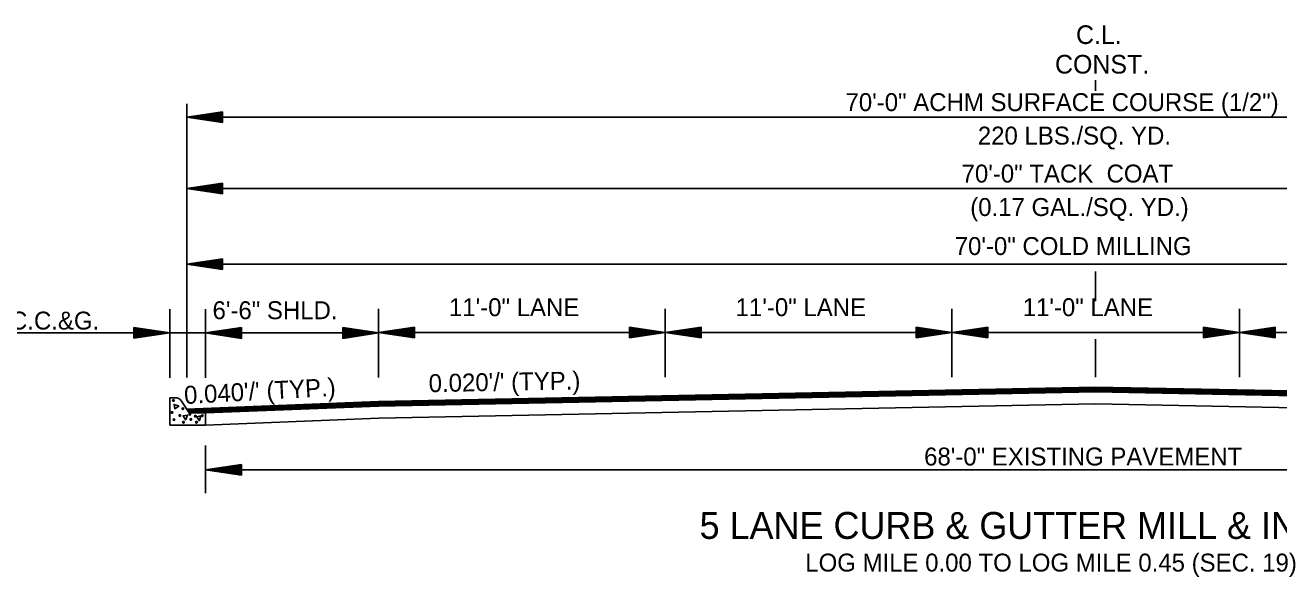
# Model space of a CAD drawing. Extents: x 2263886 to 2266026, y -3122850 to -3121850.
# Drawn here: x 2265743.6 to 2265796, y -3122269.4 to -3122246.3 of the extents above; entities that cross this region are included whole.
import ezdxf

# ---------------------------------------------------------------- set-up
doc = ezdxf.new("R2010")
doc.units = 0
doc.layers.add('R_Border Prem', color=7, linetype='Continuous')

msp = doc.modelspace()

# ---------------------------------------------------------------- linework, layer by layer
at = {"layer": 'R_Border Prem'}
for p, q in [((2265788.36, -3122249.01), (2265788.36, -3122248.568)), ((2265750.341, -3122249.559), (2265750.341, -3122261.007)), ((2265751.841, -3122249.882), (2265750.341, -3122250.107)), ((2265750.341, -3122250.107), (2265826.106, -3122250.107)), ((2265751.841, -3122250.332), (2265750.341, -3122250.107)), ((2265751.841, -3122249.92), (2265750.592, -3122250.107)), ((2265751.841, -3122250.295), (2265750.592, -3122250.107)), ((2265751.841, -3122249.958), (2265750.85, -3122250.107)), ((2265751.841, -3122250.257), (2265750.85, -3122250.107)), ((2265751.841, -3122249.996), (2265751.099, -3122250.107)), ((2265751.841, -3122250.219), (2265751.099, -3122250.107)), ((2265751.841, -3122250.034), (2265751.354, -3122250.107)), ((2265751.841, -3122250.18), (2265751.354, -3122250.107)), ((2265751.841, -3122250.072), (2265751.604, -3122250.107)), ((2265751.841, -3122250.143), (2265751.604, -3122250.107)), ((2265751.841, -3122250.332), (2265751.841, -3122249.882)), ((2265751.841, -3122252.871), (2265750.341, -3122253.096)), ((2265751.841, -3122252.909), (2265750.592, -3122253.096)), ((2265751.841, -3122252.947), (2265750.85, -3122253.096)), ((2265751.841, -3122252.985), (2265751.099, -3122253.096)), ((2265751.841, -3122253.321), (2265751.841, -3122252.871)), ((2265751.841, -3122253.321), (2265750.341, -3122253.096)), ((2265750.341, -3122253.096), (2265826.106, -3122253.096)), ((2265751.841, -3122253.284), (2265750.592, -3122253.096)), ((2265751.841, -3122253.246), (2265750.85, -3122253.096)), ((2265751.841, -3122253.208), (2265751.099, -3122253.096)), ((2265751.841, -3122253.023), (2265751.354, -3122253.096)), ((2265751.841, -3122253.169), (2265751.354, -3122253.096)), ((2265751.841, -3122253.061), (2265751.604, -3122253.096)), ((2265751.841, -3122253.132), (2265751.604, -3122253.096)), ((2265751.841, -3122256.032), (2265750.341, -3122256.257)), ((2265751.841, -3122256.069), (2265750.592, -3122256.257)), ((2265751.841, -3122256.107), (2265750.85, -3122256.257)), ((2265751.841, -3122256.145), (2265751.099, -3122256.257)), ((2265751.841, -3122256.482), (2265751.841, -3122256.032)), ((2265750.341, -3122256.257), (2265826.106, -3122256.257)), ((2265751.841, -3122256.482), (2265750.341, -3122256.257)), ((2265751.841, -3122256.444), (2265750.592, -3122256.257)), ((2265751.841, -3122256.406), (2265750.85, -3122256.257)), ((2265751.841, -3122256.368), (2265751.099, -3122256.257)), ((2265751.841, -3122256.183), (2265751.354, -3122256.257)), ((2265751.841, -3122256.329), (2265751.354, -3122256.257)), ((2265751.841, -3122256.221), (2265751.604, -3122256.257)), ((2265751.841, -3122256.292), (2265751.604, -3122256.257)), ((2265788.36, -3122257.813), (2265788.36, -3122256.568)), ((2265749.631, -3122261.023), (2265749.631, -3122258.151)), ((2265751.131, -3122261.023), (2265751.131, -3122258.151)), ((2265758.367, -3122260.99), (2265758.367, -3122258.135)), ((2265758.367, -3122261.007), (2265758.367, -3122258.135)), ((2265770.367, -3122260.99), (2265770.367, -3122258.135)), ((2265782.36, -3122259.125), (2265782.36, -3122258.135)), ((2265782.36, -3122260.99), (2265782.36, -3122258.135)), ((2265794.386, -3122260.99), (2265794.386, -3122258.135)), ((2265751.131, -3122259.14), (2265738.198, -3122259.14)), ((2265748.13, -3122258.915), (2265749.63, -3122259.14)), ((2265748.13, -3122258.915), (2265748.13, -3122259.365)), ((2265748.13, -3122258.953), (2265749.38, -3122259.14)), ((2265748.13, -3122258.991), (2265749.122, -3122259.14)), ((2265748.13, -3122259.029), (2265748.872, -3122259.14)), ((2265748.13, -3122259.068), (2265748.618, -3122259.14)), ((2265748.13, -3122259.105), (2265748.367, -3122259.14)), ((2265748.13, -3122259.365), (2265749.63, -3122259.14)), ((2265748.13, -3122259.214), (2265748.618, -3122259.14)), ((2265748.13, -3122259.29), (2265749.122, -3122259.14)), ((2265748.13, -3122259.328), (2265749.38, -3122259.14)), ((2265748.13, -3122259.252), (2265748.872, -3122259.14)), ((2265748.13, -3122259.176), (2265748.367, -3122259.14)), ((2265752.631, -3122258.917), (2265751.131, -3122259.142)), ((2265758.367, -3122259.142), (2265751.131, -3122259.142)), ((2265752.631, -3122259.367), (2265751.131, -3122259.142)), ((2265752.631, -3122258.954), (2265751.382, -3122259.142)), ((2265752.631, -3122259.329), (2265751.382, -3122259.142)), ((2265752.631, -3122258.992), (2265751.64, -3122259.142)), ((2265752.631, -3122259.291), (2265751.64, -3122259.142)), ((2265752.631, -3122259.03), (2265751.89, -3122259.142)), ((2265752.631, -3122259.253), (2265751.89, -3122259.142)), ((2265752.631, -3122259.068), (2265752.144, -3122259.142)), ((2265752.631, -3122259.214), (2265752.144, -3122259.142)), ((2265752.631, -3122259.106), (2265752.394, -3122259.142)), ((2265752.631, -3122259.177), (2265752.394, -3122259.142)), ((2265752.631, -3122259.367), (2265752.631, -3122258.917)), ((2265756.867, -3122258.917), (2265758.367, -3122259.142)), ((2265756.867, -3122258.917), (2265756.867, -3122259.367)), ((2265756.867, -3122258.954), (2265758.117, -3122259.142)), ((2265756.867, -3122258.992), (2265757.859, -3122259.142)), ((2265756.867, -3122259.03), (2265757.609, -3122259.142)), ((2265756.867, -3122259.069), (2265757.355, -3122259.142)), ((2265756.867, -3122259.106), (2265757.104, -3122259.142)), ((2265756.867, -3122259.367), (2265758.367, -3122259.142)), ((2265756.867, -3122259.215), (2265757.355, -3122259.142)), ((2265756.867, -3122259.291), (2265757.859, -3122259.142)), ((2265756.867, -3122259.329), (2265758.117, -3122259.142)), ((2265756.867, -3122259.253), (2265757.609, -3122259.142)), ((2265756.867, -3122259.177), (2265757.104, -3122259.142)), ((2265759.867, -3122258.9), (2265758.367, -3122259.125)), ((2265770.367, -3122259.125), (2265758.367, -3122259.125)), ((2265759.867, -3122259.35), (2265758.367, -3122259.125)), ((2265759.867, -3122258.937), (2265758.618, -3122259.125)), ((2265759.867, -3122259.312), (2265758.618, -3122259.125)), ((2265759.867, -3122258.975), (2265758.876, -3122259.125)), ((2265759.867, -3122259.274), (2265758.876, -3122259.125)), ((2265759.867, -3122259.013), (2265759.125, -3122259.125)), ((2265759.867, -3122259.236), (2265759.125, -3122259.125)), ((2265759.867, -3122259.051), (2265759.38, -3122259.125)), ((2265759.867, -3122259.197), (2265759.38, -3122259.125)), ((2265759.867, -3122259.089), (2265759.63, -3122259.125)), ((2265759.867, -3122259.16), (2265759.63, -3122259.125)), ((2265759.867, -3122259.35), (2265759.867, -3122258.9)), ((2265768.867, -3122258.9), (2265770.367, -3122259.125)), ((2265768.867, -3122258.9), (2265768.867, -3122259.35)), ((2265768.867, -3122258.937), (2265770.117, -3122259.125)), ((2265768.867, -3122258.975), (2265769.859, -3122259.125)), ((2265768.867, -3122259.013), (2265769.609, -3122259.125)), ((2265768.867, -3122259.052), (2265769.355, -3122259.125)), ((2265768.867, -3122259.089), (2265769.104, -3122259.125)), ((2265768.867, -3122259.35), (2265770.367, -3122259.125)), ((2265768.867, -3122259.198), (2265769.355, -3122259.125)), ((2265768.867, -3122259.274), (2265769.859, -3122259.125)), ((2265768.867, -3122259.312), (2265770.117, -3122259.125)), ((2265768.867, -3122259.236), (2265769.609, -3122259.125)), ((2265768.867, -3122259.16), (2265769.104, -3122259.125)), ((2265771.867, -3122258.9), (2265770.367, -3122259.125)), ((2265782.36, -3122259.125), (2265770.367, -3122259.125)), ((2265771.867, -3122259.35), (2265770.367, -3122259.125)), ((2265771.867, -3122258.937), (2265770.618, -3122259.125)), ((2265771.867, -3122259.312), (2265770.618, -3122259.125)), ((2265771.867, -3122258.975), (2265770.876, -3122259.125)), ((2265771.867, -3122259.274), (2265770.876, -3122259.125)), ((2265771.867, -3122259.013), (2265771.125, -3122259.125)), ((2265771.867, -3122259.236), (2265771.125, -3122259.125)), ((2265771.867, -3122259.051), (2265771.38, -3122259.125)), ((2265771.867, -3122259.197), (2265771.38, -3122259.125)), ((2265771.867, -3122259.089), (2265771.63, -3122259.125)), ((2265771.867, -3122259.16), (2265771.63, -3122259.125)), ((2265771.867, -3122259.35), (2265771.867, -3122258.9)), ((2265780.86, -3122258.9), (2265782.36, -3122259.125)), ((2265780.86, -3122258.9), (2265780.86, -3122259.35)), ((2265780.86, -3122258.937), (2265782.109, -3122259.125)), ((2265780.86, -3122258.975), (2265781.851, -3122259.125)), ((2265780.86, -3122259.013), (2265781.602, -3122259.125)), ((2265780.86, -3122259.052), (2265781.347, -3122259.125)), ((2265780.86, -3122259.089), (2265781.097, -3122259.125)), ((2265780.86, -3122259.35), (2265782.36, -3122259.125)), ((2265780.86, -3122259.198), (2265781.347, -3122259.125)), ((2265780.86, -3122259.274), (2265781.851, -3122259.125)), ((2265780.86, -3122259.312), (2265782.109, -3122259.125)), ((2265780.86, -3122259.236), (2265781.602, -3122259.125)), ((2265780.86, -3122259.16), (2265781.097, -3122259.125)), ((2265782.36, -3122260.99), (2265782.36, -3122259.125)), ((2265794.386, -3122259.125), (2265782.36, -3122259.125)), ((2265783.867, -3122258.9), (2265782.367, -3122259.125)), ((2265783.867, -3122259.35), (2265782.367, -3122259.125)), ((2265783.867, -3122258.937), (2265782.618, -3122259.125)), ((2265783.867, -3122259.312), (2265782.618, -3122259.125)), ((2265783.867, -3122258.975), (2265782.876, -3122259.125)), ((2265783.867, -3122259.274), (2265782.876, -3122259.125)), ((2265783.867, -3122259.013), (2265783.125, -3122259.125)), ((2265783.867, -3122259.236), (2265783.125, -3122259.125)), ((2265783.867, -3122259.051), (2265783.38, -3122259.125)), ((2265783.867, -3122259.197), (2265783.38, -3122259.125)), ((2265783.867, -3122259.089), (2265783.63, -3122259.125)), ((2265783.867, -3122259.16), (2265783.63, -3122259.125)), ((2265783.867, -3122259.35), (2265783.867, -3122258.9)), ((2265792.886, -3122258.9), (2265794.386, -3122259.125)), ((2265792.886, -3122258.9), (2265792.886, -3122259.35)), ((2265792.886, -3122258.937), (2265794.135, -3122259.125)), ((2265792.886, -3122258.975), (2265793.877, -3122259.125)), ((2265792.886, -3122259.013), (2265793.628, -3122259.125)), ((2265792.886, -3122259.052), (2265793.373, -3122259.125)), ((2265792.886, -3122259.089), (2265793.123, -3122259.125)), ((2265792.886, -3122259.35), (2265794.386, -3122259.125)), ((2265792.886, -3122259.198), (2265793.373, -3122259.125)), ((2265792.886, -3122259.274), (2265793.877, -3122259.125)), ((2265792.886, -3122259.312), (2265794.135, -3122259.125)), ((2265792.886, -3122259.236), (2265793.628, -3122259.125)), ((2265792.886, -3122259.16), (2265793.123, -3122259.125)), ((2265795.886, -3122258.9), (2265794.386, -3122259.125)), ((2265794.386, -3122259.125), (2265806.386, -3122259.125)), ((2265795.886, -3122259.35), (2265794.386, -3122259.125)), ((2265795.886, -3122258.937), (2265794.636, -3122259.125)), ((2265795.886, -3122259.312), (2265794.636, -3122259.125)), ((2265795.886, -3122258.975), (2265794.894, -3122259.125)), ((2265795.886, -3122259.274), (2265794.894, -3122259.125)), ((2265795.886, -3122259.013), (2265795.144, -3122259.125)), ((2265795.886, -3122259.236), (2265795.144, -3122259.125)), ((2265795.886, -3122259.051), (2265795.398, -3122259.125)), ((2265795.886, -3122259.197), (2265795.398, -3122259.125)), ((2265795.886, -3122259.089), (2265795.649, -3122259.125)), ((2265795.886, -3122259.16), (2265795.649, -3122259.125)), ((2265795.886, -3122259.35), (2265795.886, -3122258.9)), ((2265782.36, -3122260.665), (2265782.36, -3122259.336)), ((2265788.36, -3122260.99), (2265788.36, -3122259.405)), ((2265788.36, -3122261.403), (2265758.367, -3122262.003)), ((2265818.106, -3122261.998), (2265788.36, -3122261.403)), ((2265749.848, -3122261.851), (2265749.631, -3122261.855)), ((2265749.631, -3122261.855), (2265749.631, -3122262.999)), ((2265788.36, -3122261.433), (2265758.368, -3122262.033)), ((2265788.361, -3122261.463), (2265758.368, -3122262.063)), ((2265788.362, -3122261.493), (2265758.369, -3122262.093)), ((2265788.362, -3122261.523), (2265758.37, -3122262.123)), ((2265788.363, -3122261.553), (2265758.37, -3122262.153)), ((2265788.363, -3122261.573), (2265758.371, -3122262.173)), ((2265818.103, -3122262.168), (2265788.356, -3122261.573)), ((2265818.104, -3122262.118), (2265788.357, -3122261.523)), ((2265818.103, -3122262.148), (2265788.357, -3122261.553)), ((2265818.104, -3122262.088), (2265788.358, -3122261.493)), ((2265818.106, -3122262.028), (2265788.359, -3122261.433)), ((2265818.105, -3122262.058), (2265788.359, -3122261.463)), ((2265750.13, -3122262.001), (2265750.439, -3122262.49)), ((2265750.334, -3122262.324), (2265758.367, -3122262.003)), ((2265750.353, -3122262.353), (2265758.368, -3122262.033)), ((2265750.371, -3122262.383), (2265758.37, -3122262.063)), ((2265750.39, -3122262.412), (2265758.371, -3122262.093)), ((2265750.408, -3122262.441), (2265758.372, -3122262.123)), ((2265750.427, -3122262.471), (2265758.373, -3122262.153)), ((2265750.439, -3122262.49), (2265758.374, -3122262.173)), ((2265750.439, -3122262.49), (2265751.131, -3122262.49)), ((2265751.131, -3122262.489), (2265751.131, -3122262.999)), ((2265751.131, -3122262.49), (2265751.131, -3122262.839)), ((2265751.131, -3122262.49), (2265751.131, -3122262.839)), ((2265751.131, -3122262.999), (2265749.631, -3122262.999)), ((2265751.131, -3122263.846), (2265751.131, -3122265.846)), ((2265752.631, -3122264.646), (2265751.131, -3122264.871)), ((2265751.131, -3122264.871), (2265825.595, -3122264.871)), ((2265752.631, -3122265.096), (2265751.131, -3122264.871)), ((2265752.631, -3122264.684), (2265751.382, -3122264.871)), ((2265752.631, -3122265.059), (2265751.382, -3122264.871)), ((2265752.631, -3122264.722), (2265751.64, -3122264.871)), ((2265752.631, -3122265.02), (2265751.64, -3122264.871)), ((2265752.631, -3122264.759), (2265751.89, -3122264.871)), ((2265752.631, -3122264.983), (2265751.89, -3122264.871)), ((2265752.631, -3122264.798), (2265752.144, -3122264.871)), ((2265752.631, -3122264.944), (2265752.144, -3122264.871)), ((2265752.631, -3122264.836), (2265752.394, -3122264.871)), ((2265752.631, -3122264.906), (2265752.394, -3122264.871)), ((2265752.631, -3122265.096), (2265752.631, -3122264.646))]:
    msp.add_line(p, q, dxfattribs=at)
for points in [[(2265788.363, -3122261.601), (2265758.374, -3122262.2), (2265751.131, -3122262.49)], [(2265788.363, -3122261.601), (2265818.353, -3122262.2), (2265825.595, -3122262.49)], [(2265750.025, -3122262.196), (2265749.849, -3122262.31), (2265749.811, -3122262.132), (2265750.002, -3122262.196)], [(2265788.363, -3122262.11), (2265758.374, -3122262.71), (2265751.131, -3122262.999)], [(2265788.363, -3122262.11), (2265818.353, -3122262.71), (2265825.595, -3122262.999)], [(2265750.307, -3122262.794), (2265750.193, -3122262.615), (2265750.369, -3122262.579), (2265750.307, -3122262.768)], [(2265750.872, -3122262.827), (2265750.759, -3122262.648), (2265750.936, -3122262.611), (2265750.872, -3122262.801)]]:
    msp.add_lwpolyline(points, dxfattribs=at)
for centre in [(2265749.787, -3122261.968), (2265749.724, -3122262.47), (2265750.18, -3122262.311), (2265749.806, -3122262.768), (2265750.053, -3122262.597), (2265750.205, -3122262.876), (2265750.473, -3122262.544), (2265750.513, -3122262.761), (2265750.703, -3122262.622), (2265750.749, -3122262.876), (2265750.996, -3122262.605)]:
    msp.add_circle(centre, 0.0339, dxfattribs=at)
msp.add_arc((2265749.853, -3122262.176), 0.326, 32.2756, 91.1196, dxfattribs=at)

# ---------------------------------------------------------------- texts
for s, height, p in [('C.L.', 0.78, (2265787.55, -3122247.048)), ('CONST.', 0.78, (2265786.671, -3122248.285)), ('70\'-0" ACHM SURFACE COURSE (1/2")', 0.75, (2265777.906, -3122249.857)), ('220 LBS./SQ. YD. ', 0.75, (2265783.442, -3122251.257)), ('70\'-0" TACK  COAT', 0.75, (2265782.763, -3122252.845)), ('(0.17 GAL./SQ. YD.)', 0.75, (2265783.124, -3122254.246)), ('70\'-0" COLD MILLING', 0.75, (2265782.475, -3122255.879)), ('11\'-0" LANE', 0.75, (2265761.314, -3122258.438)), ('11\'-0" LANE', 0.75, (2265773.31, -3122258.438)), ('11\'-0" LANE', 0.75, (2265785.319, -3122258.438)), ('EXIST. C.C.C.&G.', 0.75, (2265738.489, -3122258.998)), ('6\'-6" SHLD.', 0.75, (2265751.422, -3122258.564)), ('68\'-0" EXISTING PAVEMENT', 0.75, (2265781.195, -3122264.687)), ('5 LANE CURB & GUTTER MILL & INLAY', 1.125, (2265771.8, -3122267.759)), ('LOG MILE 0.00 TO LOG MILE 0.45 (SEC. 19)', 0.75, (2265776.223, -3122269.125))]:
    msp.add_text(s, height=height, dxfattribs=at).set_placement(p)
for s, rotation, p in [("0.020'/' (TYP.)", 1.0875, (2265760.472, -3122261.62)), ("0.040'/' (TYP.)", 3.1189, (2265750.253, -3122262.116))]:
    msp.add_text(s, height=0.75, rotation=rotation, dxfattribs=at).set_placement(p)

doc.saveas('drawing.dxf')
